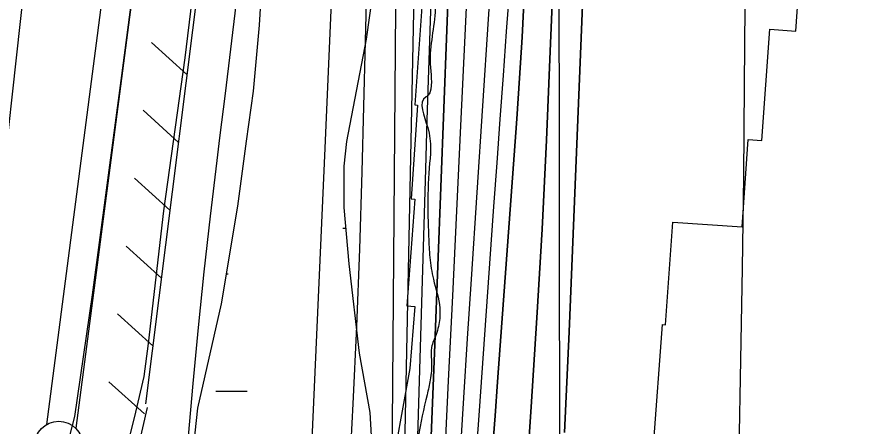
# Model space of a CAD drawing. Extents: x 3313447 to 3351316, y 703786 to 729172.
# Drawn here: x 3322283 to 3323143, y 717443 to 717861 of the extents above; entities that cross this region are included whole.
import ezdxf

# ---------------------------------------------------------------- set-up
doc = ezdxf.new("R2010")
doc.units = 0
for name, color, linetype in [('V-FLOD-BASE', 7, 'Continuous'), ('V-GRID-MAJR', 7, 'Continuous'), ('V-LEVE-TOET', 7, 'Continuous'), ('V-RIVR-EDGE', 7, 'Continuous'), ('V-RRAP-FSHR', 7, 'Continuous'), ('V-RRAP-RVMT', 7, 'Continuous'), ('V-SITE-VEGE', 7, 'Continuous'), ('V-SURV-LINE', 7, 'Continuous'), ('V-TOPO-DPTH', 7, 'Continuous'), ('V-TOPO-MAJR', 7, 'Continuous'), ('V-TOPO-MINR', 7, 'Continuous'), ('V-TOPO-WATR', 7, 'Continuous'), ('V-WETL-SWMP', 7, 'Continuous')]:
    doc.layers.add(name, color=color, linetype=linetype)

msp = doc.modelspace()

# ---------------------------------------------------------------- linework, layer by layer
at = {"layer": 'V-FLOD-BASE'}
msp.add_lwpolyline([(3322445.01, 718232.63), (3322421.27, 718040.11), (3322389.05, 717796.46), (3322359.71, 717577.03), (3322341.89, 717452.52), (3322333.56, 717420.92)], dxfattribs=at)
at = {"layer": 'V-GRID-MAJR'}
msp.add_spline([(3322840.1, 715233.37), (3322833.04, 721295.04), (3322825.99, 727356.73), (3322825.99, 727358.64)], degree=3, dxfattribs=at)
at = {"layer": 'V-LEVE-TOET'}
for points in [[(3322327.51, 719106.19), (3322334.69, 718967.12), (3322341.87, 718818.73), (3322344.03, 718767.86), (3322347.22, 718698.71), (3322351.02, 718660.52), (3322353.06, 718629.24), (3322356.65, 718525.04), (3322358.48, 718472.62), (3322356.73, 718439.07), (3322352.64, 718393.59), (3322343.07, 718314.78), (3322326.85, 718196.11), (3322290.35, 717894.28), (3322261.67, 717636.78), (3322242.69, 717499.48), (3322230.47, 717440.08)], [(3322381.56, 717365.35), (3322404.57, 717457.07), (3322412.97, 717493.5), (3322417.29, 717527.25), (3322433.22, 717662.96), (3322454.71, 717819.57), (3322470.59, 717949.19), (3322486.68, 718105.17), (3322489.43, 718110.55), (3322497.6, 718119.27), (3322499, 718125.35), (3322501.86, 718145.6), (3322511.29, 718227.97), (3322519.64, 718344.81), (3322519.26, 718382.66), (3322519.39, 718399.55), (3322525.68, 718425.85), (3322525.33, 718468.43), (3322515.19, 718640.15), (3322510.33, 718796.97), (3322508.67, 718843.61), (3322507.08, 718899.71), (3322501.98, 719024.77), (3322498.46, 719101.84)]]:
    msp.add_lwpolyline(points, dxfattribs=at)
at = {"layer": 'V-RIVR-EDGE'}
for points in [[(3322665.99, 720960.14), (3322668.37, 720919.1), (3322672.5, 720912.87), (3322675.36, 720894.21), (3322679.86, 720870.99), (3322684.33, 720834.92), (3322683.03, 720810.05), (3322682.56, 720791.4), (3322680.83, 720758.66), (3322677.45, 720735.88), (3322675.35, 720723.45), (3322672.82, 720707.7), (3322671.06, 720665.02), (3322673.06, 720636), (3322673.36, 720587.92), (3322676.13, 720536.1), (3322683.48, 720492.97), (3322690.85, 720454.41), (3322696.58, 720423.31), (3322695.32, 720418.75), (3322692.82, 720414.2), (3322691.55, 720403.42), (3322696.04, 720374.81), (3322700.11, 720345.38), (3322702.92, 720305.58), (3322702.84, 720273.66), (3322704.73, 720200.71), (3322705.86, 720154.28), (3322707.79, 720095.84), (3322709.31, 720043.19), (3322705.91, 720008.39), (3322707.1, 719986), (3322709.07, 719943.3), (3322709.81, 719908.49), (3322715.01, 719832.62), (3322712.5, 719824.75), (3322711.25, 719820.2), (3322712.04, 719802.79), (3322714.48, 719784.96), (3322719.42, 719773.75), (3322723.1, 719751.78), (3322721.78, 719721.11), (3322717.97, 719689.2), (3322713.3, 719645.69), (3322712.86, 719632.43), (3322714.07, 719619.17), (3322715.7, 719606.73), (3322720.64, 719593.87), (3322728.89, 719580.17), (3322732.6, 719570.21), (3322732.15, 719556.12), (3322730.89, 719550.73), (3322727.57, 719546.18), (3322730.87, 719539.96), (3322732.9, 719526.27), (3322732.01, 719498.09), (3322729.1, 719494.78), (3322723.71, 719493.97), (3322716.22, 719485.28), (3322709.99, 719477.42), (3322707.89, 719466.65), (3322707.83, 719443.85), (3322712.31, 719409.86), (3322714.28, 719367.99), (3322715.87, 719341.87), (3322716.27, 719338.14), (3322724.12, 719327.76), (3322731.12, 719308.67), (3322731.89, 719282.56), (3322733.03, 719239.87), (3322737.1, 719209.6), (3322740.75, 719180.16), (3322740.66, 719142.03), (3322737.65, 719099.34), (3322733.46, 719079.04), (3322731.38, 719075.73), (3322730.06, 719045.48), (3322729.57, 719016.05), (3322726.98, 718972.54), (3322726.48, 718940.62), (3322724.73, 718904.15), (3322722.18, 718876.39), (3322722.54, 718854.84), (3322724.15, 718834.52), (3322727.43, 718821.25), (3322731.95, 718804.66), (3322734.8, 718786), (3322735.61, 718774.81), (3322735.16, 718761.13), (3322730.53, 718732.54), (3322722.95, 718686.55), (3322716.27, 718665.02), (3322708.76, 718646.38), (3322707.08, 718637.68), (3322705.8, 718621.94), (3322707.8, 718594.16), (3322706.88, 718555.62), (3322708.02, 718514.58), (3322710.39, 718468.57), (3322714, 718419.23), (3322720.52, 718374.04), (3322726.26, 718347.08), (3322729.13, 718336.71), (3322728.71, 718331.74), (3322724.54, 718323.88), (3322722.45, 718317.25), (3322722.03, 718313.94), (3322722.43, 718308.13), (3322727.39, 718301.07), (3322727.35, 718285.32), (3322724.45, 718285.33), (3322723.62, 718284.5), (3322721.02, 718238.92), (3322722.19, 718212.39), (3322717.62, 718204.11), (3322714.69, 718195.83), (3322714.26, 718188.37), (3322712.16, 718175.94), (3322712.08, 718145.27), (3322710.77, 718119.16), (3322712.35, 718085.16), (3322712.7, 718059.05), (3322708.08, 718035.85), (3322705.94, 718008.09), (3322704.22, 717981.56), (3322707.05, 717955.44), (3322704.95, 717943.01), (3322701.18, 717925.2), (3322701.15, 717916.08), (3322701.55, 717908.62), (3322708.56, 717894.1), (3322710.2, 717885.39), (3322710.57, 717869.64), (3322705.46, 717813.28), (3322704.97, 717783.85), (3322703.72, 717781.37), (3322701.23, 717779.72), (3322702.81, 717748.21), (3322704.37, 717706.76), (3322703.01, 717662.83), (3322703.78, 717636.71), (3322704.97, 717615.16), (3322708.64, 717593.18), (3322715.2, 717563.32), (3322715.18, 717552.96), (3322711.4, 717536.39), (3322706.81, 717523.14), (3322706.39, 717518.58), (3322706.78, 717508.22), (3322705.49, 717489.98), (3322702.13, 717474.84)], [(3322702.13, 717474.84), (3322693.32, 717431.57), (3322689.08, 717393.45), (3322687.39, 717379.77), (3322676.85, 717307.68), (3322669.3, 717271.64), (3322659.55, 717185.04), (3322654.05, 717138.21), (3322648.08, 717069.01), (3322646.28, 717013.06), (3322643.72, 716984.46)]]:
    msp.add_spline(points, degree=3, dxfattribs=at)
at = {"layer": 'V-RRAP-FSHR'}
for p, q in [((3322456.71, 717802.49), (3322420.51, 717835.26)), ((3322448.01, 717733.04), (3322411.8, 717765.8)), ((3322439.3, 717663.58), (3322403.1, 717696.34)), ((3322430.6, 717594.12), (3322394.39, 717626.89)), ((3322421.89, 717524.67), (3322385.69, 717557.43)), ((3322413.19, 717455.21), (3322376.98, 717487.97))]:
    msp.add_line(p, q, dxfattribs=at)
for points in [[(3322482.83, 718010.86), (3322414.45, 717465.33)], [(3322416.1, 717461.87), (3322349.12, 717170.32), (3322281.6, 716898.22), (3322228.27, 716372.02), (3322189.02, 715805.23), (3322143.78, 715303.61), (3322125.58, 715090.51), (3322072.33, 714595.34), (3322036.11, 714132.24), (3322021.82, 713915.58), (3321997.43, 713351.12), (3321990.71, 712840.48), (3322077.45, 712315.28), (3322156.72, 711831.1), (3322177.3, 711187.24), (3322226.73, 710583.2), (3322263.17, 710198)]]:
    msp.add_lwpolyline(points, dxfattribs=at)
at = {"layer": 'V-RRAP-RVMT'}
for p, q in [((3323079.1, 717846.85), (3323087.19, 717962.57)), ((3322698.08, 717891.27), (3322689.54, 717771.56)), ((3323044.58, 717734.98), (3323052.53, 717848.71)), ((3323052.53, 717848.71), (3323079.1, 717846.85)), ((3322692.4, 717771.23), (3322685.79, 717675.21)), ((3322689.54, 717771.56), (3322692.4, 717771.23)), ((3323024.3, 717646.43), (3323030.56, 717735.96)), ((3323030.56, 717735.96), (3323044.58, 717734.98)), ((3322689.64, 717674.98), (3322681.64, 717565.77)), ((3322685.79, 717675.21), (3322689.64, 717674.98)), ((3322945.82, 717546.25), (3322953.54, 717651.38)), ((3322953.54, 717651.38), (3323024.3, 717646.43)), ((3322681.64, 717565.77), (3322689.67, 717565.13)), ((3322689.67, 717565.13), (3322684.73, 717501.63)), ((3322932.7, 717411.4), (3322943.07, 717546.51)), ((3322943.07, 717546.51), (3322945.82, 717546.25)), ((3322684.73, 717501.63), (3322659.46, 717363.59))]:
    msp.add_line(p, q, dxfattribs=at)
at = {"layer": 'V-SITE-VEGE'}
for points in [[(3322461.91, 717407.46), (3322467.91, 717461.16), (3322491.95, 717567.89), (3322508.59, 717667.62), (3322517.63, 717734.23), (3322524.79, 717785.57), (3322530.9, 717852.79), (3322535.97, 717938.22), (3322535.37, 718011.36), (3322534.64, 718068.35), (3322534.82, 718091.55), (3322541.19, 718117.35), (3322552.62, 718133.64), (3322568.78, 718144.79), (3322585.18, 718150.58), (3322604.08, 718151.84), (3322621.22, 718145.23), (3322634.67, 718134.69), (3322647.23, 718118.52), (3322654.28, 718095.61)], [(3322654.28, 718095.61), (3322655.87, 718043.22), (3322655.7, 717980.11), (3322653.96, 717938.12), (3322640.03, 717838.68), (3322619.91, 717733.95), (3322617, 717708.78), (3322617.21, 717666.37), (3322622.2, 717608.88), (3322632.72, 717517.16), (3322643.67, 717456.72), (3322647.5, 717390.63)]]:
    msp.add_lwpolyline(points, dxfattribs=at)
at = {"layer": 'V-SURV-LINE'}
for points in [[(3322313.29, 717444.44), (3322436.62, 718390.25)], [(3322466.37, 718386.37), (3322343.04, 717440.56)]]:
    msp.add_lwpolyline(points, dxfattribs=at)
msp.add_circle((3322325.58, 717422.68), 25, dxfattribs=at)
at = {"layer": 'V-TOPO-DPTH'}
for points in [[(3322842.66, 717436.25), (3322845.13, 717487.7), (3322847.39, 717539.16), (3322863.22, 717923.94), (3322864.86, 717966.24), (3322866.39, 718008.55), (3322867.74, 718050.86), (3322868.96, 718093.17), (3322870.65, 718156.23), (3322872.88, 718230.06), (3322875.44, 718303.88), (3322878.49, 718377.69), (3322881.88, 718451.48), (3322898.37, 718786.52), (3322900.15, 718816.31), (3322902.36, 718846.05), (3322905.2, 718875.75), (3322908.47, 718905.41), (3322934.32, 719119.34), (3322943.53, 719196.05), (3322952.66, 719272.78), (3322961.67, 719349.51), (3322970.59, 719426.26), (3322983.58, 719538.72)], [(3322983.58, 719538.72), (3322970.59, 719426.26), (3322961.67, 719349.51), (3322952.66, 719272.78), (3322943.53, 719196.05), (3322934.32, 719119.34), (3322908.47, 718905.41), (3322905.2, 718875.75), (3322902.36, 718846.05), (3322900.15, 718816.31), (3322898.37, 718786.52), (3322881.88, 718451.48), (3322878.49, 718377.69), (3322875.44, 718303.88), (3322872.88, 718230.06), (3322870.65, 718156.23), (3322868.96, 718093.17), (3322867.74, 718050.86), (3322866.39, 718008.55), (3322864.86, 717966.24), (3322863.22, 717923.94), (3322847.39, 717539.16), (3322845.13, 717487.7), (3322842.66, 717436.25)], [(3322796.91, 719530.48), (3322797.12, 719310.5), (3322796.94, 719233.08), (3322796.42, 719155.66), (3322795.39, 719078.25), (3322794.01, 719000.84), (3322792.23, 718916.27), (3322791.51, 718881.15), (3322790.82, 718846.03), (3322790.19, 718810.91), (3322789.59, 718775.78), (3322779.97, 718191.51), (3322779.38, 718161.08), (3322778.66, 718130.65), (3322777.74, 718100.22), (3322776.7, 718069.8), (3322775.44, 718039.38), (3322774, 718008.98), (3322772.31, 717978.58), (3322770.45, 717948.2), (3322747.16, 717592.98), (3322743.25, 717532.24), (3322739.42, 717471.48), (3322735.73, 717410.72)], [(3322796.91, 719530.48), (3322797.12, 719310.5), (3322796.94, 719233.08), (3322796.42, 719155.66), (3322795.39, 719078.25), (3322794.01, 719000.84), (3322792.23, 718916.27), (3322791.51, 718881.15), (3322790.82, 718846.03), (3322790.19, 718810.91), (3322789.59, 718775.78), (3322779.97, 718191.51), (3322779.38, 718161.08), (3322778.66, 718130.65), (3322777.74, 718100.22), (3322776.7, 718069.8), (3322775.44, 718039.38), (3322774, 718008.98), (3322772.31, 717978.58), (3322770.45, 717948.2), (3322747.16, 717592.98), (3322743.25, 717532.24), (3322739.42, 717471.48), (3322735.73, 717410.72)], [(3322699.67, 717261.64), (3322709.99, 717526.3), (3322713.13, 717606.77), (3322716.26, 717687.25), (3322719.39, 717767.72), (3322722.52, 717848.2), (3322726.96, 717962.44), (3322727.84, 717985.8), (3322728.68, 718009.16), (3322729.46, 718032.52), (3322730.2, 718055.88), (3322749.36, 718686.69), (3322750.07, 718713.23), (3322750.65, 718739.78), (3322751.03, 718766.33), (3322751.29, 718792.88), (3322751.37, 718819.43), (3322751.35, 718845.99), (3322751.19, 718872.54), (3322750.92, 718899.1), (3322742.84, 719523.97)], [(3322699.67, 717261.64), (3322709.99, 717526.3), (3322713.13, 717606.77), (3322716.26, 717687.25), (3322719.39, 717767.72), (3322722.52, 717848.2), (3322726.96, 717962.44), (3322727.84, 717985.8), (3322728.68, 718009.16), (3322729.46, 718032.52), (3322730.2, 718055.88), (3322749.36, 718686.69), (3322750.07, 718713.23), (3322750.65, 718739.78), (3322751.03, 718766.33), (3322751.29, 718792.88), (3322751.37, 718819.43), (3322751.35, 718845.99), (3322751.19, 718872.54), (3322750.92, 718899.1), (3322742.84, 719523.97)], [(3322769.22, 717418.79), (3322771.71, 717453.35), (3322774.21, 717487.91), (3322793.85, 717756.93), (3322796.72, 717798.87), (3322799.34, 717840.83), (3322801.57, 717882.81), (3322803.54, 717924.8), (3322806.05, 717983.75), (3322806.53, 717996.28), (3322806.94, 718008.81), (3322807.24, 718021.35), (3322807.47, 718033.89), (3322809.38, 718165.81), (3322810.57, 718244.31), (3322811.85, 718322.81), (3322813.26, 718401.31), (3322814.76, 718479.8), (3322821.27, 718807.12)], [(3322821.27, 718807.12), (3322814.76, 718479.8), (3322813.26, 718401.31), (3322811.85, 718322.81), (3322810.57, 718244.31), (3322809.38, 718165.81), (3322807.47, 718033.89), (3322807.24, 718021.35), (3322806.94, 718008.81), (3322806.53, 717996.28), (3322806.05, 717983.75), (3322803.54, 717924.8), (3322801.57, 717882.81), (3322799.34, 717840.83), (3322796.72, 717798.87), (3322793.85, 717756.93), (3322774.21, 717487.91), (3322771.71, 717453.35), (3322769.22, 717418.79)], [(3322708.24, 718797.84), (3322698.12, 718242.55), (3322697.33, 718203.67), (3322696.43, 718164.79), (3322695.38, 718125.92), (3322694.22, 718087.05), (3322692.9, 718045.74), (3322692.33, 718027.53), (3322691.78, 718009.32), (3322691.26, 717991.1), (3322690.76, 717972.89), (3322690.29, 717954.67), (3322689.84, 717936.45), (3322689.42, 717918.24), (3322689.03, 717900.02), (3322675.49, 717238.49)], [(3322794.99, 717257.45), (3322808.74, 717462.37), (3322814.47, 717553.35), (3322819.71, 717644.36), (3322824.21, 717735.41), (3322828.22, 717826.49), (3322833.35, 717955.27), (3322834.32, 717981.98), (3322835.14, 718008.69), (3322835.76, 718035.41), (3322836.24, 718062.13), (3322843.76, 718591.1)], [(3322843.76, 718591.1), (3322836.24, 718062.13), (3322835.76, 718035.41), (3322835.14, 718008.69), (3322834.32, 717981.98), (3322833.35, 717955.27), (3322828.22, 717826.49), (3322824.21, 717735.41), (3322819.71, 717644.36), (3322814.47, 717553.35), (3322808.74, 717462.37), (3322794.99, 717257.45)]]:
    msp.add_lwpolyline(points, dxfattribs=at)
at = {"layer": 'V-TOPO-MAJR'}
for points in [[(3322630.8, 718542.37), (3322628.59, 718466.54), (3322625.78, 718390.71), (3322612.46, 718082.33), (3322610.92, 718046.01), (3322609.4, 718009.68), (3322607.94, 717973.36), (3322606.52, 717937.03), (3322605.68, 717915.49), (3322603.82, 717868.4), (3322601.89, 717821.31), (3322599.87, 717774.22), (3322597.8, 717727.13), (3322575.73, 717238.08)], [(3323164.87, 718314.64), (3323136.72, 718391.97), (3323128.49, 718411.69), (3323119.13, 718430.78), (3323108.06, 718448.93), (3323095.84, 718466.46), (3323086.31, 718471.41), (3323077.97, 718472.28), (3323071.43, 718467.04), (3323066.09, 718457.72), (3323032.85, 718059.86), (3323030.92, 718033.11), (3323029.38, 718006.35), (3323028.45, 717979.56), (3323027.92, 717952.75), (3323026.54, 717791.74), (3323025.56, 717698.02), (3323024.35, 717604.31), (3323022.78, 717510.61), (3323020.97, 717416.91)]]:
    msp.add_lwpolyline(points, dxfattribs=at)
at = {"layer": 'V-TOPO-MINR'}
for points in [[(3322842.66, 717436.25), (3322845.13, 717487.7), (3322847.39, 717539.16), (3322863.22, 717923.94), (3322864.86, 717966.24), (3322866.39, 718008.55), (3322867.74, 718050.86), (3322868.96, 718093.17), (3322870.65, 718156.23), (3322872.88, 718230.06), (3322875.44, 718303.88), (3322878.49, 718377.69), (3322881.88, 718451.48), (3322898.37, 718786.52), (3322900.15, 718816.31), (3322902.36, 718846.05), (3322905.2, 718875.75), (3322908.47, 718905.41), (3322934.32, 719119.34), (3322943.53, 719196.05), (3322952.66, 719272.78), (3322961.67, 719349.51), (3322970.59, 719426.26), (3322983.58, 719538.72)], [(3322796.91, 719530.48), (3322797.12, 719310.5), (3322796.94, 719233.08), (3322796.42, 719155.66), (3322795.39, 719078.25), (3322794.01, 719000.84), (3322792.23, 718916.27), (3322791.51, 718881.15), (3322790.82, 718846.03), (3322790.19, 718810.91), (3322789.59, 718775.78), (3322779.97, 718191.51), (3322779.38, 718161.08), (3322778.66, 718130.65), (3322777.74, 718100.22), (3322776.7, 718069.8), (3322775.44, 718039.38), (3322774, 718008.98), (3322772.31, 717978.58), (3322770.45, 717948.2), (3322747.16, 717592.98), (3322743.25, 717532.24), (3322739.42, 717471.48), (3322735.73, 717410.72)], [(3322667.84, 719516.75), (3322682.94, 719198.04), (3322685.4, 719139.39), (3322687.42, 719080.72), (3322688.79, 719022.03), (3322689.73, 718963.34), (3322690.65, 718875.88), (3322690.73, 718860.9), (3322690.71, 718845.92), (3322690.54, 718830.95), (3322690.27, 718815.97), (3322679.09, 718336.31), (3322677.81, 718281.83), (3322676.51, 718227.34), (3322675.19, 718172.86), (3322673.86, 718118.38), (3322671.44, 718020.26), (3322671.32, 718014.84), (3322671.22, 718009.41), (3322671.14, 718003.98), (3322671.08, 717998.55), (3322664.81, 717231.26)], [(3322821.27, 718807.12), (3322814.76, 718479.8), (3322813.26, 718401.31), (3322811.85, 718322.81), (3322810.57, 718244.31), (3322809.38, 718165.81), (3322807.47, 718033.89), (3322807.24, 718021.35), (3322806.94, 718008.81), (3322806.53, 717996.28), (3322806.05, 717983.75), (3322803.54, 717924.8), (3322801.57, 717882.81), (3322799.34, 717840.83), (3322796.72, 717798.87), (3322793.85, 717756.93), (3322774.21, 717487.91), (3322771.71, 717453.35), (3322769.22, 717418.79)], [(3322708.24, 718797.84), (3322698.12, 718242.55), (3322697.33, 718203.67), (3322696.43, 718164.79), (3322695.38, 718125.92), (3322694.22, 718087.05), (3322692.9, 718045.74), (3322692.33, 718027.53), (3322691.78, 718009.32), (3322691.26, 717991.1), (3322690.76, 717972.89), (3322690.29, 717954.67), (3322689.84, 717936.45), (3322689.42, 717918.24), (3322689.03, 717900.02), (3322675.49, 717238.49)], [(3322806.58, 718792.6), (3322796.14, 718213.75), (3322795.54, 718179.61), (3322794.97, 718145.46), (3322794.43, 718111.31), (3322793.92, 718077.17), (3322793.08, 718019.76), (3322792.98, 718014.32), (3322792.85, 718008.87), (3322792.67, 718003.43), (3322792.46, 717997.99), (3322791.38, 717972.37), (3322790.51, 717954.13), (3322789.54, 717935.89), (3322788.39, 717917.67), (3322787.12, 717899.45), (3322783.18, 717846.35), (3322779.88, 717801.58), (3322776.61, 717756.81), (3322773.37, 717712.04), (3322770.17, 717667.27), (3322754.64, 717448.7), (3322752.06, 717412.01)], [(3322843.76, 718591.1), (3322836.24, 718062.13), (3322835.76, 718035.41), (3322835.14, 718008.69), (3322834.32, 717981.98), (3322833.35, 717955.27), (3322828.22, 717826.49), (3322824.21, 717735.41), (3322819.71, 717644.36), (3322814.47, 717553.35), (3322808.74, 717462.37), (3322794.99, 717257.45)], [(3322725.15, 718553.29), (3322723.27, 718455.75), (3322720.86, 718358.21), (3322718.09, 718260.69), (3322711.13, 718037.45), (3322710.69, 718023.34), (3322710.24, 718009.24), (3322709.78, 717995.13), (3322709.32, 717981.03), (3322706.91, 717908), (3322705.26, 717857.38), (3322703.65, 717806.76), (3322702.09, 717756.14), (3322700.56, 717705.51), (3322687.04, 717249.65)], [(3322765.24, 718531.46), (3322763.37, 718468.56), (3322751.04, 718075.94), (3322749.9, 718042.51), (3322748.66, 718009.08), (3322747.24, 717975.65), (3322745.72, 717942.24), (3322736.46, 717749.8), (3322732.27, 717662.89), (3322728.08, 717575.99), (3322723.87, 717489.08), (3322719.66, 717402.18)], [(3322558.23, 718489.39), (3322525.85, 718050.78), (3322524.22, 718030.44), (3322522.4, 718010.12), (3322520.31, 717989.82), (3322518.04, 717969.54), (3322512.08, 717919.24), (3322506.67, 717873.83), (3322501.2, 717828.42), (3322495.66, 717783.02), (3322490.08, 717737.62), (3322487.22, 717714.54), (3322480.46, 717657.58), (3322474.09, 717600.58), (3322468.28, 717543.52), (3322462.86, 717486.42), (3322446.24, 717301.59)], [(3322662.27, 718491.89), (3322644.75, 718048.32), (3322644.02, 718028.92), (3322643.35, 718009.53), (3322642.77, 717990.13), (3322642.24, 717970.73), (3322635.45, 717702.85), (3322633.05, 717623.65), (3322630.1, 717544.47), (3322626.34, 717465.33), (3322622.05, 717386.2)]]:
    msp.add_lwpolyline(points, dxfattribs=at)
at = {"layer": 'V-TOPO-WATR'}
msp.add_lwpolyline([(3322742.84, 719523.97), (3322750.92, 718899.1), (3322751.19, 718872.54), (3322751.35, 718845.99), (3322751.37, 718819.43), (3322751.29, 718792.88), (3322751.03, 718766.33), (3322750.65, 718739.78), (3322750.07, 718713.23), (3322749.36, 718686.69), (3322730.2, 718055.88), (3322729.46, 718032.52), (3322728.68, 718009.16), (3322727.84, 717985.8), (3322726.96, 717962.44), (3322722.52, 717848.2), (3322719.39, 717767.72), (3322716.26, 717687.25), (3322713.13, 717606.77), (3322709.99, 717526.3), (3322699.67, 717261.64)], dxfattribs=at)
at = {"layer": 'V-WETL-SWMP'}
for p, q in [((3322615.96, 717645.12), (3322618.99, 717645.13)), ((3322497.05, 717598.52), (3322498.97, 717598.52)), ((3322486.3, 717478.43), (3322518.3, 717478.48))]:
    msp.add_line(p, q, dxfattribs=at)
for points in [[(3322461.91, 717407.46), (3322467.91, 717461.16), (3322491.95, 717567.89), (3322508.59, 717667.62), (3322517.63, 717734.23), (3322524.79, 717785.57), (3322530.9, 717852.79), (3322535.97, 717938.22)], [(3322653.96, 717938.12), (3322640.03, 717838.68), (3322619.91, 717733.95), (3322617, 717708.78), (3322617.21, 717666.37), (3322622.2, 717608.88), (3322632.72, 717517.16), (3322643.67, 717456.72), (3322647.5, 717390.63)]]:
    msp.add_lwpolyline(points, dxfattribs=at)

doc.saveas('drawing.dxf')
